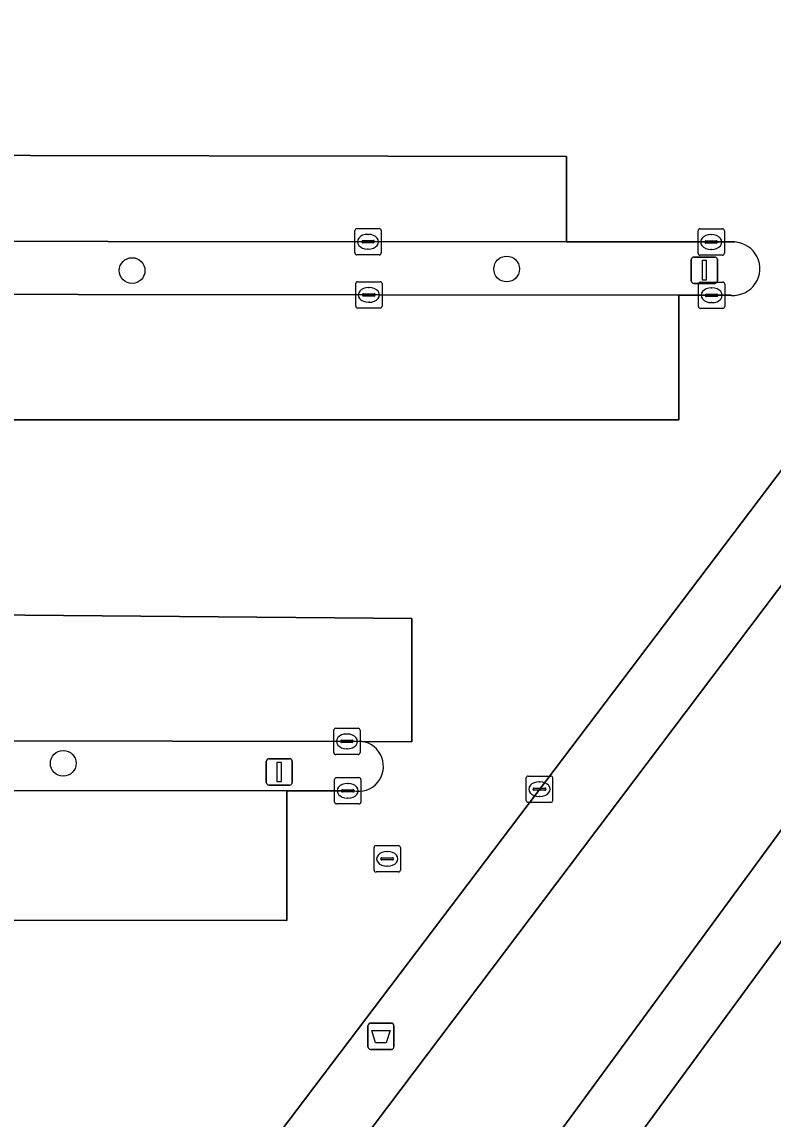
# Model space of a CAD drawing. Extents: x 160203 to 161530, y 379528 to 381797.
# Drawn here: x 161136.77 to 161165.31, y 380779.64 to 380821.3 of the extents above; entities that cross this region are included whole.
import ezdxf

# ---------------------------------------------------------------- set-up
doc = ezdxf.new("R2010")
doc.units = 0
for name, color, linetype in [('IMGEO_Afvalbak', 7, 'Continuous'), ('IMGEO_Berm_groen', 7, 'Continuous'), ('IMGEO_Boom', 7, 'Continuous'), ('IMGEO_Groenvoorziening', 7, 'Continuous'), ('IMGEO_Kolk', 7, 'Continuous'), ('IMGEO_Lichtmast', 7, 'Continuous'), ('IMGEO_Oever', 7, 'Continuous'), ('IMGEO_Parkeervlak_gesloten', 7, 'Continuous'), ('IMGEO_Rijbaan_lokaal_open', 7, 'Continuous'), ('IMGEO_Rioolput', 7, 'Continuous'), ('IMGEO_Voetpad_open', 7, 'Continuous'), ('IMGEO_Waterloop', 7, 'Continuous')]:
    doc.layers.add(name, color=color, linetype=linetype)

msp = doc.modelspace()

# ---------------------------------------------------------------- linework, layer by layer
at = {"layer": 'IMGEO_Afvalbak'}
for p, q in [((161149.917, 380782.383), (161149.917, 380783.183)), ((161149.917, 380783.183), (161149.917, 380782.383)), ((161150.017, 380783.283), (161150.807, 380783.283)), ((161150.807, 380783.283), (161150.017, 380783.283)), ((161150.907, 380783.183), (161150.907, 380782.383)), ((161150.907, 380782.383), (161150.907, 380783.183)), ((161150.807, 380782.283), (161150.017, 380782.283)), ((161150.017, 380782.283), (161150.807, 380782.283))]:
    msp.add_line(p, q, dxfattribs=at)
msp.add_lwpolyline([(161150.06, 380782.997), (161150.764, 380782.997), (161150.615, 380782.527), (161150.209, 380782.527), (161150.06, 380782.997)], dxfattribs=at)
for centre, start, end in [((161150.017, 380783.183), 90, 180), ((161150.017, 380783.183), 90, 180), ((161150.807, 380783.183), 0, 90), ((161150.807, 380783.183), 360, 90), ((161150.017, 380782.383), 180, 270), ((161150.017, 380782.383), 180, 270), ((161150.807, 380782.383), 270, 0), ((161150.807, 380782.383), 270, 0)]:
    msp.add_arc(centre, 0.1, start, end, dxfattribs=at)
at = {"layer": 'IMGEO_Berm_groen'}
for points in [[(161149.689, 380793.977), (161070.574, 380794.12)], [(161070.315, 380792.172), (161146.833, 380792.104), (161149.358, 380792.102)]]:
    msp.add_lwpolyline(points, dxfattribs=at)
msp.add_arc((161149.554, 380793.034), 0.952, 258.1297, 81.8474, dxfattribs=at)
at = {"layer": 'IMGEO_Boom'}
for centre in [(161140.956, 380811.856), (161155.189, 380811.917), (161138.338, 380793.146)]:
    msp.add_circle(centre, 0.489, dxfattribs=at)
at = {"layer": 'IMGEO_Groenvoorziening'}
for points in [[(161179.756, 380803.851), (161179.756, 380807.068), (161182.948, 380810.67), (161184.833, 380815.364), (161185.211, 380825.852), (161136.848, 380761.813), (161147.945, 380753.198), (161151.1, 380750), (161159.137, 380741.853), (161167.736, 380742.467)], [(161148.585, 380767.394), (161175.364, 380803.88)]]:
    msp.add_lwpolyline(points, dxfattribs=at)
at = {"layer": 'IMGEO_Kolk'}
for p, q in [((161149.421, 380812.526), (161149.421, 380813.378)), ((161149.496, 380813.452), (161150.348, 380813.452)), ((161149.909, 380813.232), (161149.934, 380813.232)), ((161150.422, 380813.378), (161150.422, 380812.526)), ((161162.46, 380812.516), (161162.46, 380813.368)), ((161162.535, 380813.442), (161163.387, 380813.442)), ((161162.948, 380813.222), (161162.973, 380813.222)), ((161163.461, 380813.368), (161163.461, 380812.516)), ((161149.68, 380812.946), (161149.68, 380812.958)), ((161150.118, 380812.909), (161149.72, 380812.909)), ((161149.723, 380812.995), (161150.121, 380812.995)), ((161149.932, 380812.672), (161149.907, 380812.672)), ((161150.164, 380812.958), (161150.164, 380812.946)), ((161162.719, 380812.936), (161162.719, 380812.948)), ((161163.157, 380812.899), (161162.759, 380812.899)), ((161162.762, 380812.985), (161163.16, 380812.985)), ((161162.971, 380812.662), (161162.946, 380812.662)), ((161163.203, 380812.948), (161163.203, 380812.936)), ((161150.348, 380812.452), (161149.496, 380812.452)), ((161163.387, 380812.442), (161162.535, 380812.442)), ((161149.527, 380811.434), (161150.379, 380811.434)), ((161162.553, 380811.419), (161163.405, 380811.419)), ((161149.452, 380810.508), (161149.452, 380811.36)), ((161149.94, 380811.214), (161149.965, 380811.214)), ((161150.453, 380811.36), (161150.453, 380810.508)), ((161162.478, 380810.493), (161162.478, 380811.345)), ((161162.966, 380811.199), (161162.991, 380811.199)), ((161163.479, 380811.345), (161163.479, 380810.493)), ((161149.711, 380810.928), (161149.711, 380810.94)), ((161150.149, 380810.891), (161149.751, 380810.891)), ((161149.754, 380810.977), (161150.152, 380810.977)), ((161149.963, 380810.654), (161149.938, 380810.654)), ((161150.195, 380810.94), (161150.195, 380810.928)), ((161162.737, 380810.913), (161162.737, 380810.925)), ((161163.175, 380810.876), (161162.777, 380810.876)), ((161162.78, 380810.962), (161163.178, 380810.962)), ((161162.989, 380810.639), (161162.964, 380810.639)), ((161163.221, 380810.925), (161163.221, 380810.913)), ((161150.379, 380810.434), (161149.527, 380810.434)), ((161163.405, 380810.419), (161162.553, 380810.419)), ((161148.619, 380793.554), (161148.619, 380794.406)), ((161148.694, 380794.48), (161149.546, 380794.48)), ((161149.62, 380794.406), (161149.62, 380793.554)), ((161148.878, 380793.974), (161148.878, 380793.986)), ((161149.316, 380793.937), (161148.918, 380793.937)), ((161148.921, 380794.023), (161149.319, 380794.023)), ((161149.107, 380794.26), (161149.132, 380794.26)), ((161149.362, 380793.986), (161149.362, 380793.974)), ((161149.13, 380793.7), (161149.105, 380793.7)), ((161149.546, 380793.48), (161148.694, 380793.48)), ((161156.011, 380792.664), (161156.863, 380792.664)), ((161148.649, 380791.677), (161148.649, 380792.529)), ((161148.724, 380792.603), (161149.576, 380792.603)), ((161149.137, 380792.383), (161149.162, 380792.383)), ((161149.65, 380792.529), (161149.65, 380791.677)), ((161155.936, 380791.738), (161155.936, 380792.59)), ((161156.424, 380792.444), (161156.449, 380792.444)), ((161156.937, 380792.59), (161156.937, 380791.738)), ((161148.908, 380792.097), (161148.908, 380792.109)), ((161149.346, 380792.06), (161148.948, 380792.06)), ((161148.951, 380792.146), (161149.349, 380792.146)), ((161149.16, 380791.823), (161149.135, 380791.823)), ((161149.392, 380792.109), (161149.392, 380792.097)), ((161156.195, 380792.158), (161156.195, 380792.17)), ((161156.633, 380792.121), (161156.235, 380792.121)), ((161156.238, 380792.207), (161156.636, 380792.207)), ((161156.447, 380791.884), (161156.422, 380791.884)), ((161156.679, 380792.17), (161156.679, 380792.158)), ((161149.576, 380791.603), (161148.724, 380791.603)), ((161156.863, 380791.664), (161156.011, 380791.664))]:
    msp.add_line(p, q, dxfattribs=at)
for points in [[(161149.421, 380812.526), (161149.421, 380813.378)], [(161149.496, 380813.452), (161150.348, 380813.452)], [(161150.422, 380813.378), (161150.422, 380812.526)], [(161162.46, 380812.516), (161162.46, 380813.368)], [(161162.535, 380813.442), (161163.387, 380813.442)], [(161163.461, 380813.368), (161163.461, 380812.516)], [(161150.348, 380812.452), (161149.496, 380812.452)], [(161163.387, 380812.442), (161162.535, 380812.442)], [(161149.527, 380811.434), (161150.379, 380811.434)], [(161162.553, 380811.419), (161163.405, 380811.419)], [(161149.452, 380810.508), (161149.452, 380811.36)], [(161150.453, 380811.36), (161150.453, 380810.508)], [(161162.478, 380810.493), (161162.478, 380811.345)], [(161163.479, 380811.345), (161163.479, 380810.493)], [(161150.379, 380810.434), (161149.527, 380810.434)], [(161163.405, 380810.419), (161162.553, 380810.419)], [(161148.619, 380793.554), (161148.619, 380794.406)], [(161148.694, 380794.48), (161149.546, 380794.48)], [(161149.62, 380794.406), (161149.62, 380793.554)], [(161149.546, 380793.48), (161148.694, 380793.48)], [(161156.011, 380792.664), (161156.863, 380792.664)], [(161148.649, 380791.677), (161148.649, 380792.529)], [(161148.724, 380792.603), (161149.576, 380792.603)], [(161149.65, 380792.529), (161149.65, 380791.677)], [(161155.936, 380791.738), (161155.936, 380792.59)], [(161156.937, 380792.59), (161156.937, 380791.738)], [(161149.576, 380791.603), (161148.724, 380791.603)], [(161156.863, 380791.664), (161156.011, 380791.664)]]:
    msp.add_lwpolyline(points, dxfattribs=at)
for centre, radius, start, end in [((161149.498, 380813.376), 0.0765, 91.552, 178.448), ((161149.498, 380813.376), 0.0765, 91.552, 178.448), ((161150.346, 380813.376), 0.0765, 1.552, 88.448), ((161150.346, 380813.376), 0.0765, 1.552, 88.448), ((161162.537, 380813.366), 0.0765, 91.552, 178.448), ((161162.537, 380813.366), 0.0765, 91.552, 178.448), ((161163.385, 380813.366), 0.0765, 1.552, 88.448), ((161163.385, 380813.366), 0.0765, 1.552, 88.448), ((161149.72, 380812.955), 0.0403, 85.8775, 175.7526), ((161149.717, 380812.945), 0.0366, 178.938, 274.7102), ((161150.121, 380812.952), 0.043, 264.8664, 352.4533), ((161150.125, 380812.957), 0.0386, 1.7309, 96.639), ((161162.759, 380812.945), 0.0403, 85.8775, 175.7526), ((161162.756, 380812.935), 0.0366, 178.938, 274.7102), ((161163.16, 380812.942), 0.043, 264.8664, 352.4533), ((161163.164, 380812.947), 0.0386, 1.7309, 96.639), ((161149.498, 380812.528), 0.0765, 181.552, 268.448), ((161149.498, 380812.528), 0.0765, 181.552, 268.448), ((161150.346, 380812.528), 0.0765, 271.552, 358.448), ((161150.346, 380812.528), 0.0765, 271.552, 358.448), ((161162.537, 380812.518), 0.0765, 181.552, 268.448), ((161162.537, 380812.518), 0.0765, 181.552, 268.448), ((161163.385, 380812.518), 0.0765, 271.552, 358.448), ((161163.385, 380812.518), 0.0765, 271.552, 358.448), ((161149.529, 380811.358), 0.0765, 91.552, 178.448), ((161149.529, 380811.358), 0.0765, 91.552, 178.448), ((161150.377, 380811.358), 0.0765, 1.552, 88.448), ((161150.377, 380811.358), 0.0765, 1.552, 88.448), ((161162.555, 380811.343), 0.0765, 91.552, 178.448), ((161162.555, 380811.343), 0.0765, 91.552, 178.448), ((161163.403, 380811.343), 0.0765, 1.552, 88.448), ((161163.403, 380811.343), 0.0765, 1.552, 88.448), ((161149.751, 380810.937), 0.0403, 85.8775, 175.7526), ((161149.748, 380810.927), 0.0366, 178.938, 274.7102), ((161150.152, 380810.934), 0.043, 264.8664, 352.4533), ((161150.156, 380810.939), 0.0386, 1.7309, 96.639), ((161162.777, 380810.922), 0.0403, 85.8775, 175.7526), ((161162.774, 380810.912), 0.0366, 178.938, 274.7102), ((161163.178, 380810.919), 0.043, 264.8664, 352.4533), ((161163.182, 380810.924), 0.0386, 1.7309, 96.639), ((161149.529, 380810.51), 0.0765, 181.552, 268.448), ((161149.529, 380810.51), 0.0765, 181.552, 268.448), ((161150.377, 380810.51), 0.0765, 271.552, 358.448), ((161150.377, 380810.51), 0.0765, 271.552, 358.448), ((161162.555, 380810.495), 0.0765, 181.552, 268.448), ((161162.555, 380810.495), 0.0765, 181.552, 268.448), ((161163.403, 380810.495), 0.0765, 271.552, 358.448), ((161163.403, 380810.495), 0.0765, 271.552, 358.448), ((161148.696, 380794.404), 0.0765, 91.552, 178.448), ((161148.696, 380794.404), 0.0765, 91.552, 178.448), ((161149.544, 380794.404), 0.0765, 1.552, 88.448), ((161149.544, 380794.404), 0.0765, 1.552, 88.448), ((161148.918, 380793.983), 0.0403, 85.8775, 175.7526), ((161148.915, 380793.973), 0.0366, 178.938, 274.7102), ((161149.319, 380793.98), 0.043, 264.8664, 352.4533), ((161149.323, 380793.985), 0.0386, 1.7309, 96.639), ((161148.696, 380793.556), 0.0765, 181.552, 268.448), ((161148.696, 380793.556), 0.0765, 181.552, 268.448), ((161149.544, 380793.556), 0.0765, 271.552, 358.448), ((161149.544, 380793.556), 0.0765, 271.552, 358.448), ((161156.013, 380792.588), 0.0765, 91.552, 178.448), ((161156.013, 380792.588), 0.0765, 91.552, 178.448), ((161156.861, 380792.588), 0.0765, 1.552, 88.448), ((161156.861, 380792.588), 0.0765, 1.552, 88.448), ((161148.726, 380792.527), 0.0765, 91.552, 178.448), ((161148.726, 380792.527), 0.0765, 91.552, 178.448), ((161149.574, 380792.527), 0.0765, 1.552, 88.448), ((161149.574, 380792.527), 0.0765, 1.552, 88.448), ((161148.948, 380792.106), 0.0403, 85.8775, 175.7526), ((161148.945, 380792.096), 0.0366, 178.938, 274.7102), ((161149.349, 380792.103), 0.043, 264.8664, 352.4533), ((161149.353, 380792.108), 0.0386, 1.7309, 96.639), ((161156.235, 380792.167), 0.0403, 85.8775, 175.7526), ((161156.232, 380792.157), 0.0366, 178.938, 274.7102), ((161156.636, 380792.164), 0.043, 264.8664, 352.4533), ((161156.64, 380792.169), 0.0386, 1.7309, 96.639), ((161148.726, 380791.679), 0.0765, 181.552, 268.448), ((161148.726, 380791.679), 0.0765, 181.552, 268.448), ((161149.574, 380791.679), 0.0765, 271.552, 358.448), ((161149.574, 380791.679), 0.0765, 271.552, 358.448), ((161156.013, 380791.74), 0.0765, 181.552, 268.448), ((161156.013, 380791.74), 0.0765, 181.552, 268.448), ((161156.861, 380791.74), 0.0765, 271.552, 358.448), ((161156.861, 380791.74), 0.0765, 271.552, 358.448)]:
    msp.add_arc(centre, radius, start, end, dxfattribs=at)
for centre, major_axis, ratio, start_param, end_param in [((161149.908, 380812.952), (-0.387, 0.002), 0.722429, 4.712389, 7.853982), ((161149.933, 380812.952), (-0.39, 0.002), 0.717154, 1.570796, 4.712389), ((161162.947, 380812.942), (-0.387, 0.002), 0.722429, 4.712389, 7.853982), ((161162.972, 380812.942), (-0.39, 0.002), 0.717154, 1.570796, 4.712389), ((161149.939, 380810.934), (-0.387, 0.002), 0.722429, 4.712389, 7.853982), ((161149.964, 380810.934), (-0.39, 0.002), 0.717154, 1.570796, 4.712389), ((161162.965, 380810.919), (-0.387, 0.002), 0.722429, 4.712389, 7.853982), ((161162.99, 380810.919), (-0.39, 0.002), 0.717154, 1.570796, 4.712389), ((161149.106, 380793.98), (-0.387, 0.002), 0.722429, 4.712389, 7.853982), ((161149.131, 380793.98), (-0.39, 0.002), 0.717154, 1.570796, 4.712389), ((161149.136, 380792.103), (-0.387, 0.002), 0.722429, 4.712389, 7.853982), ((161149.161, 380792.103), (-0.39, 0.002), 0.717154, 1.570796, 4.712389), ((161156.423, 380792.164), (-0.387, 0.002), 0.722429, 4.712389, 7.853982), ((161156.448, 380792.164), (-0.39, 0.002), 0.717154, 1.570796, 4.712389)]:
    msp.add_ellipse(centre, major_axis=major_axis, ratio=ratio, start_param=start_param, end_param=end_param, dxfattribs=at)
at = {"layer": 'IMGEO_Lichtmast'}
for p, q in [((161162.206, 380811.471), (161162.206, 380812.271)), ((161162.206, 380812.271), (161162.206, 380811.471)), ((161162.306, 380812.371), (161163.096, 380812.371)), ((161163.096, 380812.371), (161162.306, 380812.371)), ((161163.196, 380812.271), (161163.196, 380811.471)), ((161163.196, 380811.471), (161163.196, 380812.271)), ((161163.096, 380811.371), (161162.306, 380811.371)), ((161162.306, 380811.371), (161163.096, 380811.371)), ((161146.053, 380792.42), (161146.053, 380793.22)), ((161146.053, 380793.22), (161146.053, 380792.42)), ((161146.153, 380793.32), (161146.943, 380793.32)), ((161146.943, 380793.32), (161146.153, 380793.32)), ((161147.043, 380793.22), (161147.043, 380792.42)), ((161147.043, 380792.42), (161147.043, 380793.22)), ((161146.943, 380792.32), (161146.153, 380792.32)), ((161146.153, 380792.32), (161146.943, 380792.32))]:
    msp.add_line(p, q, dxfattribs=at)
for points in [[(161162.626, 380812.246), (161162.776, 380812.246), (161162.776, 380811.496), (161162.626, 380811.496), (161162.626, 380812.246)], [(161146.473, 380793.195), (161146.623, 380793.195), (161146.623, 380792.445), (161146.473, 380792.445), (161146.473, 380793.195)]]:
    msp.add_lwpolyline(points, dxfattribs=at)
for centre, start, end in [((161162.306, 380812.271), 90, 180), ((161162.306, 380812.271), 90, 180), ((161163.096, 380812.271), 0, 90), ((161163.096, 380812.271), 360, 90), ((161162.306, 380811.471), 180, 270), ((161162.306, 380811.471), 180, 270), ((161163.096, 380811.471), 270, 0), ((161163.096, 380811.471), 270, 0), ((161146.153, 380793.22), 90, 180), ((161146.153, 380793.22), 90, 180), ((161146.943, 380793.22), 0, 90), ((161146.943, 380793.22), 360, 90), ((161146.153, 380792.42), 180, 270), ((161146.153, 380792.42), 180, 270), ((161146.943, 380792.42), 270, 0), ((161146.943, 380792.42), 270, 0)]:
    msp.add_arc(centre, 0.1, start, end, dxfattribs=at)
at = {"layer": 'IMGEO_Oever'}
for points in [[(161175.364, 380803.88), (161148.585, 380767.394)], [(161151.229, 380766.772), (161177.368, 380802.385), (161177.511, 380802.525), (161178.816, 380797.345)]]:
    msp.add_lwpolyline(points, dxfattribs=at)
at = {"layer": 'IMGEO_Parkeervlak_gesloten'}
for points in [[(161069.164, 380813.011), (161070.29, 380813.011), (161157.464, 380812.947), (161157.464, 380816.192), (161069.164, 380816.348)], [(161161.732, 380810.919), (161070.409, 380811.023), (161069.145, 380811.023), (161069.145, 380806.183), (161161.732, 380806.183)]]:
    msp.add_lwpolyline(points, close=True, dxfattribs=at)
msp.add_lwpolyline([(161070.574, 380794.12), (161149.689, 380793.977), (161151.585, 380793.966), (161151.585, 380798.64), (161069.19, 380799.358), (161069.309, 380787.241), (161146.833, 380787.172), (161146.833, 380792.104), (161070.315, 380792.172)], dxfattribs=at)
at = {"layer": 'IMGEO_Rijbaan_lokaal_open'}
for points in [[(161130.768, 380758.314), (161132.317, 380760.357), (161134.873, 380763.728), (161168.342, 380807.865), (161168.412, 380822.097)], [(161070.29, 380813.011), (161069.164, 380813.011), (161069.164, 380816.348), (161157.464, 380816.192)], [(161157.464, 380816.192), (161157.464, 380812.947), (161163.859, 380812.942)], [(161163.726, 380810.917), (161161.732, 380810.919), (161161.732, 380806.183), (161069.145, 380806.183), (161069.145, 380811.023), (161070.409, 380811.023)], [(161149.358, 380792.102), (161146.833, 380792.104), (161146.833, 380787.172), (161069.309, 380787.241), (161069.19, 380799.358), (161151.585, 380798.64)], [(161151.585, 380798.64), (161151.585, 380793.966), (161149.689, 380793.977)]]:
    msp.add_lwpolyline(points, dxfattribs=at)
for centre, radius, start, end in [((161163.795, 380811.929), 1.015, 266.0735, 86.4111), ((161149.554, 380793.034), 0.952, 258.1297, 81.8474)]:
    msp.add_arc(centre, radius, start, end, dxfattribs=at)
at = {"layer": 'IMGEO_Rioolput'}
for p, q in [((161150.149, 380789.094), (161150.149, 380789.946)), ((161150.224, 380790.02), (161151.076, 380790.02)), ((161150.637, 380789.8), (161150.662, 380789.8)), ((161151.15, 380789.946), (161151.15, 380789.094)), ((161150.408, 380789.514), (161150.408, 380789.526)), ((161150.846, 380789.477), (161150.448, 380789.477)), ((161150.451, 380789.563), (161150.849, 380789.563)), ((161150.892, 380789.526), (161150.892, 380789.514)), ((161151.076, 380789.02), (161150.224, 380789.02)), ((161150.66, 380789.24), (161150.635, 380789.24))]:
    msp.add_line(p, q, dxfattribs=at)
for points in [[(161150.149, 380789.094), (161150.149, 380789.946)], [(161150.224, 380790.02), (161151.076, 380790.02)], [(161151.15, 380789.946), (161151.15, 380789.094)], [(161151.076, 380789.02), (161150.224, 380789.02)]]:
    msp.add_lwpolyline(points, dxfattribs=at)
for centre, radius, start, end in [((161150.226, 380789.944), 0.0765, 91.552, 178.448), ((161150.226, 380789.944), 0.0765, 91.552, 178.448), ((161151.074, 380789.944), 0.0765, 1.552, 88.448), ((161151.074, 380789.944), 0.0765, 1.552, 88.448), ((161150.448, 380789.523), 0.0403, 85.8775, 175.7526), ((161150.445, 380789.513), 0.0366, 178.938, 274.7102), ((161150.849, 380789.52), 0.043, 264.8664, 352.4533), ((161150.853, 380789.525), 0.0386, 1.7309, 96.639), ((161150.226, 380789.096), 0.0765, 181.552, 268.448), ((161150.226, 380789.096), 0.0765, 181.552, 268.448), ((161151.074, 380789.096), 0.0765, 271.552, 358.448), ((161151.074, 380789.096), 0.0765, 271.552, 358.448)]:
    msp.add_arc(centre, radius, start, end, dxfattribs=at)
for centre, major_axis, ratio, start_param, end_param in [((161150.636, 380789.52), (-0.387, 0.002), 0.722429, 4.712389, 7.853982), ((161150.661, 380789.52), (-0.39, 0.002), 0.717154, 1.570796, 4.712389)]:
    msp.add_ellipse(centre, major_axis=major_axis, ratio=ratio, start_param=start_param, end_param=end_param, dxfattribs=at)
at = {"layer": 'IMGEO_Voetpad_open'}
for points in [[(161133.178, 380756.929), (161134.884, 380759.154), (161134.993, 380759.296), (161136.848, 380761.813), (161185.211, 380825.852), (161200.292, 380845.821)], [(161196.205, 380844.609), (161168.342, 380807.865), (161134.873, 380763.728), (161135.405, 380763.339), (161132.84, 380759.966), (161132.317, 380760.357), (161130.768, 380758.314)], [(161163.859, 380812.942), (161157.464, 380812.947), (161070.29, 380813.011)], [(161070.409, 380811.023), (161161.732, 380810.919), (161163.726, 380810.917)]]:
    msp.add_lwpolyline(points, dxfattribs=at)
msp.add_arc((161163.795, 380811.929), 1.015, 266.0735, 86.4111, dxfattribs=at)
at = {"layer": 'IMGEO_Waterloop'}
msp.add_lwpolyline([(161178.816, 380797.345), (161177.511, 380802.525), (161177.368, 380802.385), (161151.229, 380766.772)], dxfattribs=at)

doc.saveas('drawing.dxf')
